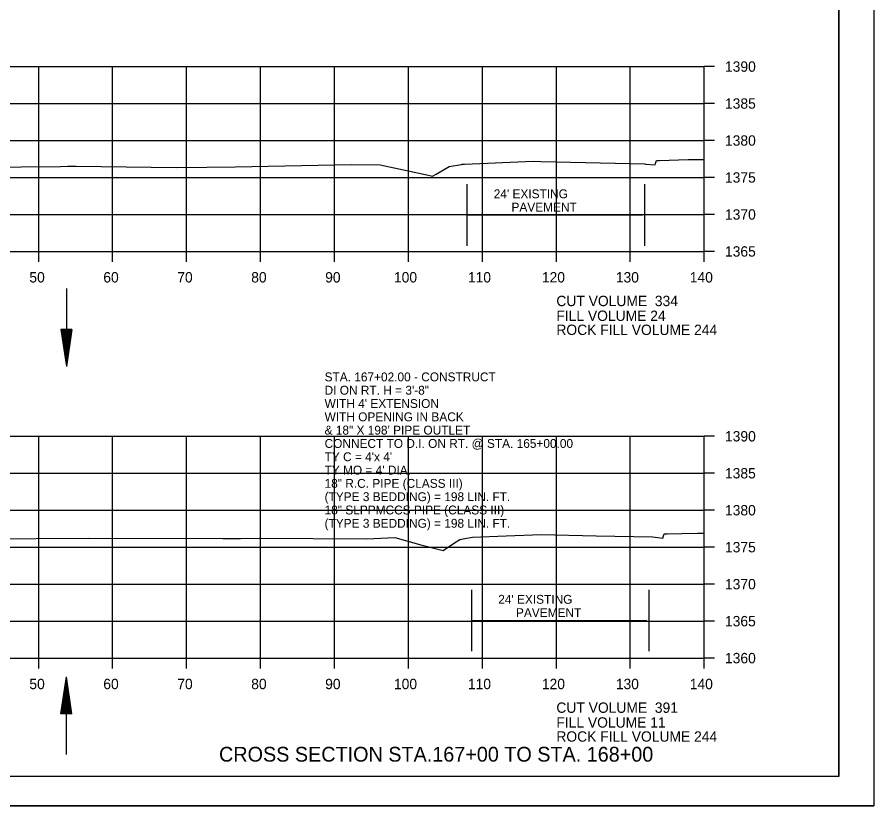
# Model space of a CAD drawing. Extents: x 1374311 to 1383814, y 384102 to 406278.
# Drawn here: x 1381675.7 to 1381791.6, y 395204.8 to 395311.5 of the extents above; entities that cross this region are included whole.
import ezdxf

# ---------------------------------------------------------------- set-up
doc = ezdxf.new("R2010")
doc.units = 0
for name, color, linetype in [('R_Axis', 7, 'Continuous'), ('R_Axis Annot', 7, 'Continuous'), ('R_Border', 7, 'Continuous'), ('R_Draft', 7, 'Continuous'), ('R_Exist Surface', 7, 'Continuous'), ('R_Grid', 7, 'Continuous'), ('R_No Plot', 7, 'Continuous'), ('R_Water', 7, 'Continuous'), ('R_Water Annot', 7, 'Continuous')]:
    doc.layers.add(name, color=color, linetype=linetype)

msp = doc.modelspace()

# ---------------------------------------------------------------- linework, layer by layer
at = {"layer": 'R_Axis'}
for p, q in [((1381768.66, 395279.82), (1381768.66, 395304.82)), ((1381770.06, 395304.82), (1381768.66, 395304.82)), ((1381770.06, 395299.82), (1381768.66, 395299.82)), ((1381770.06, 395294.82), (1381768.66, 395294.82)), ((1381770.06, 395289.82), (1381768.66, 395289.82)), ((1381770.06, 395284.82), (1381768.66, 395284.82)), ((1381488.66, 395279.82), (1381768.66, 395279.82)), ((1381678.66, 395278.42), (1381678.66, 395279.82)), ((1381688.66, 395278.42), (1381688.66, 395279.82)), ((1381698.66, 395278.42), (1381698.66, 395279.82)), ((1381708.66, 395278.42), (1381708.66, 395279.82)), ((1381718.66, 395278.42), (1381718.66, 395279.82)), ((1381728.66, 395278.42), (1381728.66, 395279.82)), ((1381738.66, 395278.42), (1381738.66, 395279.82)), ((1381748.66, 395278.42), (1381748.66, 395279.82)), ((1381758.66, 395278.42), (1381758.66, 395279.82)), ((1381768.66, 395278.42), (1381768.66, 395279.82)), ((1381770.06, 395279.82), (1381768.66, 395279.82)), ((1381768.66, 395224.82), (1381768.66, 395254.82)), ((1381770.06, 395254.82), (1381768.66, 395254.82)), ((1381770.06, 395249.82), (1381768.66, 395249.82)), ((1381770.06, 395244.82), (1381768.66, 395244.82)), ((1381770.06, 395239.82), (1381768.66, 395239.82)), ((1381770.06, 395234.82), (1381768.66, 395234.82)), ((1381770.06, 395229.82), (1381768.66, 395229.82)), ((1381488.66, 395224.82), (1381768.66, 395224.82)), ((1381678.66, 395223.42), (1381678.66, 395224.82)), ((1381688.66, 395223.42), (1381688.66, 395224.82)), ((1381698.66, 395223.42), (1381698.66, 395224.82)), ((1381708.66, 395223.42), (1381708.66, 395224.82)), ((1381718.66, 395223.42), (1381718.66, 395224.82)), ((1381728.66, 395223.42), (1381728.66, 395224.82)), ((1381738.66, 395223.42), (1381738.66, 395224.82)), ((1381748.66, 395223.42), (1381748.66, 395224.82)), ((1381758.66, 395223.42), (1381758.66, 395224.82)), ((1381768.66, 395223.42), (1381768.66, 395224.82)), ((1381770.06, 395224.82), (1381768.66, 395224.82))]:
    msp.add_line(p, q, dxfattribs=at)
at = {"layer": 'R_Border'}
for q in [(1381786.84, 395414.28), (1381470.66, 395208.82)]:
    msp.add_line((1381786.84, 395208.82), q, dxfattribs=at)
at = {"layer": 'R_Draft'}
for p, q in [((1381681.65, 395269.28), (1381682.4, 395264.28)), ((1381683.15, 395269.28), (1381681.65, 395269.28)), ((1381681.78, 395269.28), (1381682.4, 395265.11)), ((1381681.91, 395269.28), (1381682.4, 395265.97)), ((1381682.03, 395269.28), (1381682.4, 395266.81)), ((1381682.16, 395269.28), (1381682.4, 395267.65)), ((1381682.29, 395269.28), (1381682.4, 395268.49)), ((1381683.15, 395269.28), (1381682.4, 395264.28)), ((1381682.65, 395269.28), (1381682.4, 395267.65)), ((1381682.9, 395269.28), (1381682.4, 395265.97)), ((1381683.03, 395269.28), (1381682.4, 395265.11)), ((1381682.78, 395269.28), (1381682.4, 395266.81)), ((1381682.52, 395269.28), (1381682.4, 395268.49)), ((1381681.65, 395217.27), (1381682.4, 395222.27)), ((1381683.15, 395217.27), (1381682.4, 395222.27)), ((1381681.78, 395217.27), (1381682.4, 395221.44)), ((1381683.03, 395217.27), (1381682.4, 395221.44)), ((1381681.91, 395217.27), (1381682.4, 395220.58)), ((1381682.03, 395217.27), (1381682.4, 395219.74)), ((1381682.9, 395217.27), (1381682.4, 395220.58)), ((1381682.78, 395217.27), (1381682.4, 395219.74)), ((1381682.16, 395217.27), (1381682.4, 395218.9)), ((1381682.65, 395217.27), (1381682.4, 395218.9)), ((1381682.29, 395217.27), (1381682.4, 395218.06)), ((1381682.52, 395217.27), (1381682.4, 395218.06)), ((1381683.15, 395217.27), (1381681.65, 395217.27))]:
    msp.add_line(p, q, dxfattribs=at)
at = {"layer": 'R_Exist Surface'}
for points in [[(1381660.29, 395291.12), (1381681.61, 395291.32), (1381682.54, 395291.33), (1381683.73, 395291.33), (1381697.23, 395291.15), (1381701.41, 395291.2), (1381705.21, 395291.25), (1381720.92, 395291.59), (1381724.85, 395291.54), (1381731.14, 395290.17), (1381731.91, 395290), (1381732.41, 395290.29), (1381734.16, 395291.3), (1381735.85, 395291.59), (1381735.93, 395291.61), (1381736.23, 395291.62), (1381745.5, 395292.03), (1381746.57, 395292), (1381760.61, 395291.65), (1381760.7, 395291.64), (1381762.01, 395291.51), (1381762.07, 395291.69), (1381762.21, 395292.11), (1381762.33, 395292.11), (1381762.61, 395292.11), (1381766.47, 395292.25), (1381766.72, 395292.26), (1381767, 395292.26), (1381768.66, 395292.26)], [(1381671.14, 395240.95), (1381685.39, 395241.03), (1381703.58, 395240.99), (1381704.06, 395240.98), (1381705.94, 395241), (1381708.49, 395241.02), (1381723.04, 395240.94), (1381726.8, 395241.12), (1381730.34, 395240.16), (1381733.35, 395239.38), (1381734.75, 395240.3), (1381735.62, 395240.87), (1381736.26, 395240.98), (1381737.32, 395241.17), (1381741.88, 395241.34), (1381746.62, 395241.54), (1381754.03, 395241.37), (1381761.64, 395241.2), (1381762.37, 395241.11), (1381763.05, 395241.03), (1381763.15, 395241.34), (1381763.25, 395241.63), (1381763.46, 395241.63), (1381763.65, 395241.63), (1381765.61, 395241.67), (1381767.72, 395241.71), (1381768.66, 395241.71)]]:
    msp.add_lwpolyline(points, dxfattribs=at)
at = {"layer": 'R_Grid'}
for p, q in [((1381488.66, 395304.82), (1381768.66, 395304.82)), ((1381678.66, 395279.82), (1381678.66, 395304.82)), ((1381688.66, 395279.82), (1381688.66, 395304.82)), ((1381698.66, 395279.82), (1381698.66, 395304.82)), ((1381708.66, 395279.82), (1381708.66, 395304.82)), ((1381718.66, 395279.82), (1381718.66, 395304.82)), ((1381728.66, 395279.82), (1381728.66, 395304.82)), ((1381738.66, 395279.82), (1381738.66, 395304.82)), ((1381748.66, 395279.82), (1381748.66, 395304.82)), ((1381758.66, 395279.82), (1381758.66, 395304.82)), ((1381768.66, 395279.82), (1381768.66, 395304.82)), ((1381488.66, 395299.82), (1381768.66, 395299.82)), ((1381488.66, 395294.82), (1381768.66, 395294.82)), ((1381488.66, 395289.82), (1381768.66, 395289.82)), ((1381488.66, 395284.82), (1381768.66, 395284.82)), ((1381488.66, 395279.82), (1381768.66, 395279.82)), ((1381488.66, 395254.82), (1381768.66, 395254.82)), ((1381678.66, 395224.82), (1381678.66, 395254.82)), ((1381688.66, 395224.82), (1381688.66, 395254.82)), ((1381698.66, 395224.82), (1381698.66, 395254.82)), ((1381708.66, 395224.82), (1381708.66, 395254.82)), ((1381718.66, 395224.82), (1381718.66, 395254.82)), ((1381728.66, 395224.82), (1381728.66, 395254.82)), ((1381738.66, 395224.82), (1381738.66, 395254.82)), ((1381748.66, 395224.82), (1381748.66, 395254.82)), ((1381758.66, 395224.82), (1381758.66, 395254.82)), ((1381768.66, 395224.82), (1381768.66, 395254.82)), ((1381488.66, 395249.82), (1381768.66, 395249.82)), ((1381488.66, 395244.82), (1381768.66, 395244.82)), ((1381488.66, 395239.82), (1381768.66, 395239.82)), ((1381488.66, 395234.82), (1381768.66, 395234.82)), ((1381488.66, 395229.82), (1381768.66, 395229.82)), ((1381488.66, 395224.82), (1381768.66, 395224.82))]:
    msp.add_line(p, q, dxfattribs=at)
at = {"layer": 'R_No Plot'}
msp.add_line((1381458.26, 395204.84), (1381791.59, 395204.84), dxfattribs=at)
for points in [[(1381458.25, 395418.18), (1381791.59, 395418.18), (1381791.59, 395204.84), (1381458.25, 395204.84)], [(1381704.58, 395414.28), (1381704.58, 395404.4), (1381740.31, 395404.4), (1381740.31, 395401.48), (1381763.51, 395401.48), (1381763.51, 395378.27), (1381786.84, 395378.27), (1381786.84, 395208.82), (1381470.66, 395208.82), (1381470.66, 395414.28)]]:
    msp.add_lwpolyline(points, close=True, dxfattribs=at)
at = {"layer": 'R_Water'}
for p, q in [((1381736.6, 395280.58), (1381736.6, 395288.91)), ((1381760.6, 395280.58), (1381760.6, 395288.91)), ((1381736.6, 395284.75), (1381760.29, 395284.75)), ((1381682.4, 395274.79), (1381682.4, 395264.28)), ((1381737.21, 395225.75), (1381737.21, 395234.07)), ((1381761.21, 395225.75), (1381761.21, 395234.07)), ((1381737.21, 395229.91), (1381760.9, 395229.91)), ((1381682.4, 395211.77), (1381682.4, 395222.27))]:
    msp.add_line(p, q, dxfattribs=at)

# ---------------------------------------------------------------- texts
at = {"layer": 'R_Axis Annot'}
for s, p in [('1390', (1381771.46, 395304.12)), ('1385', (1381771.46, 395299.12)), ('1380', (1381771.46, 395294.12)), ('1375', (1381771.46, 395289.12)), ('1370', (1381771.46, 395284.12)), ('1365', (1381771.46, 395279.12)), ('50', (1381677.4, 395275.62)), ('60', (1381687.4, 395275.62)), ('70', (1381697.4, 395275.62)), ('80', (1381707.4, 395275.62)), ('90', (1381717.4, 395275.62)), ('100', (1381726.7, 395275.62)), ('110', (1381736.7, 395275.62)), ('120', (1381746.7, 395275.62)), ('130', (1381756.7, 395275.62)), ('140', (1381766.7, 395275.62)), ('CUT VOLUME  334', (1381748.66, 395272.42)), ('FILL VOLUME 24', (1381748.66, 395270.42)), ('ROCK FILL VOLUME 244', (1381748.66, 395268.52)), ('1390', (1381771.46, 395254.12)), ('1385', (1381771.46, 395249.12)), ('1380', (1381771.46, 395244.12)), ('1375', (1381771.46, 395239.12)), ('1370', (1381771.46, 395234.12)), ('1365', (1381771.46, 395229.12)), ('1360', (1381771.46, 395224.12)), ('50', (1381677.4, 395220.62)), ('60', (1381687.4, 395220.62)), ('70', (1381697.4, 395220.62)), ('80', (1381707.4, 395220.62)), ('90', (1381717.4, 395220.62)), ('100', (1381726.7, 395220.62)), ('110', (1381736.7, 395220.62)), ('120', (1381746.7, 395220.62)), ('130', (1381756.7, 395220.62)), ('140', (1381766.7, 395220.62)), ('CUT VOLUME  391', (1381748.66, 395217.42)), ('FILL VOLUME 11', (1381748.66, 395215.42)), ('ROCK FILL VOLUME 244', (1381748.66, 395213.52))]:
    msp.add_text(s, height=1.4, dxfattribs=at).set_placement(p)
at = {"layer": 'R_Draft'}
msp.add_text('CROSS SECTION STA.167+00 TO STA. 168+00', height=2, dxfattribs=at).set_placement((1381703.05, 395210.82))
at = {"layer": 'R_Water'}
for s, p in [("24' EXISTING ", (1381740.19, 395287.01)), ('PAVEMENT', (1381742.59, 395285.21)), ("24' EXISTING ", (1381740.8, 395232.17)), ('PAVEMENT', (1381743.2, 395230.37))]:
    msp.add_text(s, height=1.2, dxfattribs=at).set_placement(p)
at = {"layer": 'R_Water Annot'}
for s, p in [('STA. 167+02.00 - CONSTRUCT', (1381717.32, 395262.25)), ('DI ON RT. H = 3\'-8"', (1381717.32, 395260.45)), ("WITH 4' EXTENSION ", (1381717.32, 395258.65)), ('WITH OPENING IN BACK', (1381717.32, 395256.85)), ('& 18" X 198\' PIPE OUTLET', (1381717.32, 395255.05)), ('CONNECT TO D.I. ON RT. @ STA. 165+00.00', (1381717.32, 395253.25)), ("TY C = 4'x 4'", (1381717.32, 395251.45)), ("TY MO = 4' DIA.", (1381717.32, 395249.65)), ('18" R.C. PIPE (CLASS III)', (1381717.32, 395247.85)), ('(TYPE 3 BEDDING) = 198 LIN. FT.', (1381717.32, 395246.05)), ('18" SLPPMCCS PIPE (CLASS III)', (1381717.32, 395244.25)), ('(TYPE 3 BEDDING) = 198 LIN. FT.', (1381717.32, 395242.45))]:
    msp.add_text(s, height=1.2, dxfattribs=at).set_placement(p)

doc.saveas('drawing.dxf')
